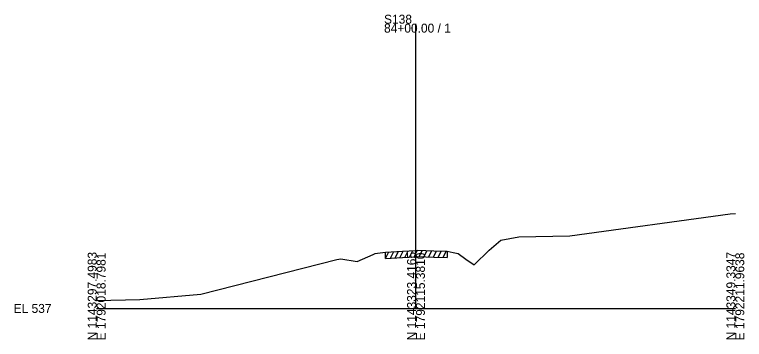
# Model space of a CAD drawing. Extents: x -26 to 1203, y -10 to 19606.
# Drawn here: x -25.7 to 202.8, y 7990.3 to 8092 of the extents above; entities that cross this region are included whole.
import ezdxf

# ---------------------------------------------------------------- set-up
doc = ezdxf.new("R2010")
doc.units = 0
for name, color, linetype in [('RD_EX_Driveway', 7, 'Continuous'), ('RD_GPK_XS_Cell', 7, 'Continuous'), ('RD_XS_ExGround', 7, 'Continuous'), ('RD_XS_ExPaveRet', 7, 'Continuous')]:
    doc.layers.add(name, color=color, linetype=linetype)

msp = doc.modelspace()

# ---------------------------------------------------------------- linework, layer by layer
at = {"layer": 'RD_GPK_XS_Cell'}
for p, q in [((100, 8000), (100, 8089.14)), ((0, 8000), (100, 8000)), ((100, 8000), (200, 8000))]:
    msp.add_line(p, q, dxfattribs=at)
at = {"layer": 'RD_XS_ExGround'}
msp.add_lwpolyline([(0, 8002.49), (13.51, 8002.83), (32.64, 8004.48), (75.25, 8015.31), (76.48, 8015.57), (81.57, 8014.72), (86.54, 8016.84), (87.2, 8017.15), (87.92, 8017.28), (90.48, 8017.64), (95.82, 8017.93), (100, 8018.18), (100.53, 8018.21), (105.62, 8018.07), (109.8, 8017.95), (111.69, 8017.54), (113.18, 8017.21), (115.56, 8015.46), (118.24, 8013.65), (122.92, 8018.23), (126.52, 8021.39), (132.19, 8022.46), (148.15, 8022.72), (198.41, 8029.57), (200, 8029.71)], dxfattribs=at)
at = {"layer": 'RD_XS_ExPaveRet'}
for p, q in [((90.48, 8015.64), (91.51, 8017.7)), ((90.48, 8015.64), (90.48, 8017.64)), ((91.98, 8015.72), (93.01, 8017.78)), ((93.48, 8015.81), (94.51, 8017.86)), ((94.98, 8015.89), (96.01, 8017.94)), ((96.48, 8015.97), (97.51, 8018.03)), ((97.98, 8016.06), (99.01, 8018.12)), ((99.48, 8016.15), (100.51, 8018.21)), ((100.98, 8016.2), (101.97, 8018.17)), ((102.48, 8016.16), (103.47, 8018.13)), ((103.98, 8016.12), (104.97, 8018.09)), ((105.48, 8016.08), (106.47, 8018.05)), ((106.98, 8016.03), (107.97, 8018)), ((108.48, 8015.99), (109.47, 8017.96)), ((109.8, 8017.95), (109.8, 8015.95)), ((90.48, 8015.64), (95.82, 8015.93)), ((95.82, 8015.93), (100, 8016.18)), ((100, 8016.18), (100.53, 8016.21)), ((100.53, 8016.21), (105.62, 8016.07)), ((105.62, 8016.07), (109.8, 8015.95))]:
    msp.add_line(p, q, dxfattribs=at)

# ---------------------------------------------------------------- texts
at = {"layer": 'RD_EX_Driveway'}
msp.add_text('546.09', height=0.0975, rotation=90, dxfattribs=at).set_placement((100.1, 8018.18))
at = {"layer": 'RD_GPK_XS_Cell'}
for s, p in [('S138', (90, 8089.14)), ('84+00.00 / 1', (90, 8086.34)), ('EL 537', (-26, 7998.6))]:
    msp.add_text(s, height=2.8, dxfattribs=at).set_placement(p)
for s, p in [('N 1143297.4983', (0, 7990)), ('E 1792018.7981', (2.8, 7990)), ('N 1143323.4165', (100, 7990)), ('E 1792115.3810', (102.8, 7990)), ('N 1143349.3347', (200, 7990)), ('E 1792211.9638', (202.8, 7990))]:
    msp.add_text(s, height=2.8, rotation=90, dxfattribs=at).set_placement(p)

doc.saveas('drawing.dxf')
